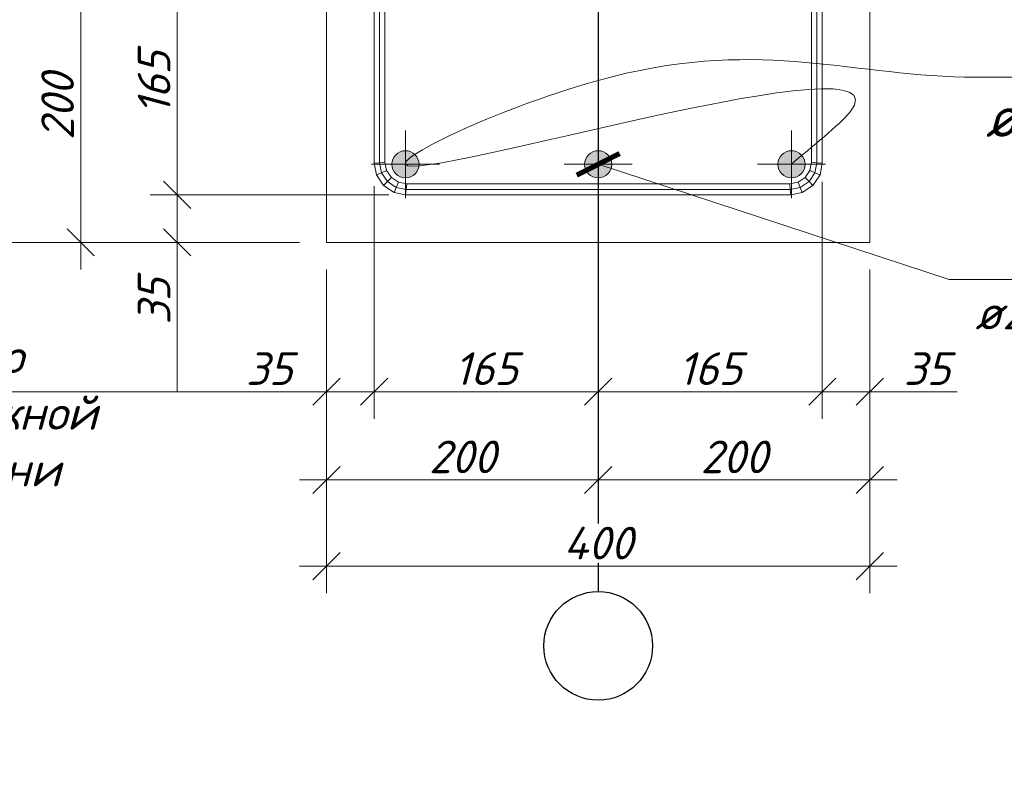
# Model space of a CAD drawing. Header units: millimetres. Extents: x 363306 to 7757304, y 1022887 to 1207196.
# Tile 515 of 656: x 1913503 to 1920752, y 1066075 to 1071633. Entities that reach past the tile are written whole.
import ezdxf
from ezdxf import colors
from ezdxf.entities.mleader import LeaderData, LeaderLine
from ezdxf.math import Vec2, Vec3

# ---------------------------------------------------------------- set-up
doc = ezdxf.new("R2010")
doc.units = ezdxf.units.MM
doc.linetypes.add('ACAD_ISO10W100', pattern=[18, 12, -3, 0, -3])
doc.linetypes.add('CENTERX2', pattern=[101.6, 63.5, -12.7, 12.7, -12.7])
for name, color, linetype in [('0 @ 100', 7, 'Continuous'), ('kcd_tx', 7, 'Continuous'), ('Оси', 7, 'Continuous')]:
    doc.layers.add(name, color=color, linetype=linetype)
for name, color, linetype, lineweight in [('ACO-текст', 7, 'Continuous', 20), ('арматура', 1, 'Continuous', 40), ('Выноска', 5, 'Continuous', 15), ('выноски', 170, 'Continuous', 15), ('Основная', 7, 'Continuous', 40), ('текст', 7, 'Continuous', 25)]:
    doc.layers.add(name, color=color, linetype=linetype, lineweight=lineweight)
doc.styles.add('iso', font='isocpeur.TTF')
doc.styles.add('ISOPEUR', font='isocpeui.ttf')
doc.styles.add('PDF ISOCPEUR Italic', font='isocpeui.ttf')
doc.styles.get("Standard").update_dxf_attribs({"font": 'isocpeui.ttf'})
doc.styles.add('ГОСТ 2.304', font='isocpeui.ttf')
doc.dimstyles.new('Санжар', dxfattribs={"dimtxt": 240, "dimasz": 200, "dimexe": 200, "dimexo": 200, "dimgap": 50, "dimtad": 1, "dimdec": 0, "dimtxsty": 'Standard', "dimblk": 'OBLIQUE', "dimcen": 2.5, "dimdle": 200, "dimclrd": 152, "dimclre": 152, "dimclrt": 152, "dimadec": 0, "dimazin": 0, "dimtfac": 1, "dimtdec": 0, "dimtmove": 0, "dimatfit": 3, "dimldrblk": 'OBLIQUE', "dimfxl": 0, "dimlwd": 0, "dimlwe": 0, "dimarcsym": 0})

# ---------------------------------------------------------------- blocks, each defined once
blk = doc.blocks.new('*U65')
at = {"linetype": 'ACAD_ISO10W100', "lineweight": 5}
h = blk.add_hatch(color=192, dxfattribs=at)
edge = h.paths.add_edge_path()
edge.add_arc((0, 0), 10, 0, 360)
at = {"color": 1, "linetype": 'CENTERX2', "lineweight": 0, "ltscale": 10}
for p, q in [((0, -25), (0, 25)), ((-25, 0), (25, 0))]:
    blk.add_line(p, q, dxfattribs=at)
at = {"layer": 'арматура', "color": 192, "lineweight": 15, "ltscale": 1.5}
blk.add_circle((0, 0), 10, dxfattribs=at)
blk = doc.blocks.new('*U66')
at = {"linetype": 'ACAD_ISO10W100', "lineweight": 5}
h = blk.add_hatch(color=192, dxfattribs=at)
edge = h.paths.add_edge_path()
edge.add_arc((0, 0), 10, 0, 360)
at = {"color": 1, "linetype": 'CENTERX2', "lineweight": 0, "ltscale": 10}
for p, q in [((0, -25), (0, 25)), ((-25, 0), (25, 0))]:
    blk.add_line(p, q, dxfattribs=at)
at = {"layer": 'арматура', "color": 192, "lineweight": 15, "ltscale": 1.5}
blk.add_circle((0, 0), 10, dxfattribs=at)
blk = doc.blocks.new('*U63')
at = {"linetype": 'ACAD_ISO10W100', "lineweight": 5}
h = blk.add_hatch(color=192, dxfattribs=at)
edge = h.paths.add_edge_path()
edge.add_arc((0, 0), 10, 0, 360)
at = {"color": 1, "linetype": 'CENTERX2', "lineweight": 0, "ltscale": 10}
for p, q in [((0, -25), (0, 25)), ((-25, 0), (25, 0))]:
    blk.add_line(p, q, dxfattribs=at)
at = {"layer": 'арматура', "color": 192, "lineweight": 15, "ltscale": 1.5}
blk.add_circle((0, 0), 10, dxfattribs=at)
blk = doc.blocks.new('_Oblique')
at = {"color": 0, "linetype": 'ByBlock', "lineweight": -2}
blk.add_line((-0.5, -0.5), (0.5, 0.5), dxfattribs=at)
blk = doc.blocks.new('*D1699')
at = {"layer": 'Defpoints', "color": 0, "lineweight": 30, "transparency": 16777216}
for p in [(1915762, 1071992.8), (1914662, 1070342.8), (1916420.6, 1070342.8)]:
    blk.add_point(p, dxfattribs=at)
at = {"layer": 'kcd_tx', "lineweight": 0, "transparency": 16777216}
for p, q in [((1914662, 1072192.8), (1914662, 1070142.8)), ((1915562, 1071992.8), (1914462, 1071992.8)), ((1916220.6, 1070342.8), (1914462, 1070342.8))]:
    blk.add_line(p, q, dxfattribs=at)
at = {"layer": 'kcd_tx', "lineweight": 0, "transparency": 16777216, "xscale": 200, "yscale": 200, "zscale": 200}
for p, rotation in [((1914662, 1071992.8), 90), ((1914662, 1070342.8), 270)]:
    blk.add_blockref('_Oblique', p, dxfattribs=dict(at, rotation=rotation))
at = {"layer": 'kcd_tx', "lineweight": 0, "transparency": 16777216, "insert": (1914492, 1071167.8), "char_height": 240, "attachment_point": 5, "rotation": 90, "bg_fill": 3, "box_fill_scale": 1.1, "bg_fill_color": 256, "bg_fill_true_color": 13158600, "bg_fill_transparency": 0}
blk.add_mtext('165', dxfattribs=at)
blk = doc.blocks.new('*D1701')
at = {"layer": 'Defpoints', "color": 0, "lineweight": 30, "transparency": 16777216}
for p in [(1916420.6, 1070342.8), (1914662, 1069992.8), (1915762, 1069992.8)]:
    blk.add_point(p, dxfattribs=at)
at = {"layer": 'kcd_tx', "lineweight": 0, "transparency": 16777216}
for p, q in [((1914662, 1070542.8), (1914662, 1069992.8)), ((1916220.6, 1070342.8), (1914462, 1070342.8)), ((1915562, 1069992.8), (1914462, 1069992.8)), ((1914662, 1069992.8), (1914662, 1069338))]:
    blk.add_line(p, q, dxfattribs=at)
at = {"layer": 'kcd_tx', "lineweight": 0, "transparency": 16777216, "xscale": 200, "yscale": 200, "zscale": 200}
for p, rotation in [((1914662, 1070342.8), 90), ((1914662, 1069992.8), 270)]:
    blk.add_blockref('_Oblique', p, dxfattribs=dict(at, rotation=rotation))
at = {"layer": 'kcd_tx', "lineweight": 0, "transparency": 16777216, "insert": (1914492, 1069559.4), "char_height": 240, "attachment_point": 5, "rotation": 90, "bg_fill": 3, "box_fill_scale": 1.1, "bg_fill_color": 256, "bg_fill_true_color": 13158600, "bg_fill_transparency": 0}
blk.add_mtext('35', dxfattribs=at)
blk = doc.blocks.new('*D1702')
at = {"layer": 'Defpoints', "color": 0, "lineweight": 30, "transparency": 16777216}
for p in [(1915762, 1071992.8), (1913951.7, 1069992.8), (1915762, 1069992.8)]:
    blk.add_point(p, dxfattribs=at)
at = {"layer": 'kcd_tx', "lineweight": 0, "transparency": 16777216}
for p, q in [((1913951.7, 1072192.8), (1913951.7, 1069792.8)), ((1915562, 1071992.8), (1913751.7, 1071992.8)), ((1915562, 1069992.8), (1913751.7, 1069992.8))]:
    blk.add_line(p, q, dxfattribs=at)
at = {"layer": 'kcd_tx', "lineweight": 0, "transparency": 16777216, "xscale": 200, "yscale": 200, "zscale": 200}
for p, rotation in [((1913951.7, 1071992.8), 90), ((1913951.7, 1069992.8), 270)]:
    blk.add_blockref('_Oblique', p, dxfattribs=dict(at, rotation=rotation))
at = {"layer": 'kcd_tx', "lineweight": 0, "transparency": 16777216, "insert": (1913781.7, 1070992.8), "char_height": 240, "attachment_point": 5, "rotation": 90, "bg_fill": 3, "box_fill_scale": 1.1, "bg_fill_color": 256, "bg_fill_true_color": 13158600, "bg_fill_transparency": 0}
blk.add_mtext('200', dxfattribs=at)
blk = doc.blocks.new('*D1703')
at = {"layer": 'Defpoints', "color": 0, "lineweight": 30, "transparency": 16777216}
for p in [(1915762, 1073992.8), (1913304.1, 1069992.8), (1915762, 1069992.8)]:
    blk.add_point(p, dxfattribs=at)
at = {"layer": 'kcd_tx', "lineweight": 0, "transparency": 16777216}
for p, q in [((1913304.1, 1074192.8), (1913304.1, 1069792.8)), ((1915562, 1073992.8), (1913104.1, 1073992.8)), ((1915562, 1069992.8), (1913104.1, 1069992.8))]:
    blk.add_line(p, q, dxfattribs=at)
at = {"layer": 'kcd_tx', "lineweight": 0, "transparency": 16777216, "xscale": 200, "yscale": 200, "zscale": 200}
for p, rotation in [((1913304.1, 1073992.8), 90), ((1913304.1, 1069992.8), 270)]:
    blk.add_blockref('_Oblique', p, dxfattribs=dict(at, rotation=rotation))
at = {"layer": 'kcd_tx', "lineweight": 0, "transparency": 16777216, "insert": (1913134.1, 1071992.8), "char_height": 240, "attachment_point": 5, "rotation": 90, "bg_fill": 3, "box_fill_scale": 1.1, "bg_fill_color": 256, "bg_fill_true_color": 13158600, "bg_fill_transparency": 0}
blk.add_mtext('400', dxfattribs=at)
blk = doc.blocks.new('*D1704')
at = {"layer": 'Defpoints', "color": 0, "lineweight": 30, "transparency": 16777216}
for p in [(1916112, 1070607.3), (1916112, 1068892.8), (1917762, 1068788.3)]:
    blk.add_point(p, dxfattribs=at)
at = {"layer": 'kcd_tx', "lineweight": 0, "transparency": 16777216}
for p, q in [((1916112, 1070407.3), (1916112, 1068692.8)), ((1917762, 1068988.3), (1917762, 1069092.8)), ((1917962, 1068892.8), (1915912, 1068892.8))]:
    blk.add_line(p, q, dxfattribs=at)
at = {"layer": 'kcd_tx', "lineweight": 0, "transparency": 16777216, "xscale": 200, "yscale": 200, "zscale": 200, "rotation": 180}
blk.add_blockref('_Oblique', (1916112, 1068892.8), dxfattribs=at)
at = {"layer": 'kcd_tx', "lineweight": 0, "transparency": 16777216, "xscale": 200, "yscale": 200, "zscale": 200}
blk.add_blockref('_Oblique', (1917762, 1068892.8), dxfattribs=at)
at = {"layer": 'kcd_tx', "lineweight": 0, "transparency": 16777216, "insert": (1916937, 1069062.8), "char_height": 240, "attachment_point": 5, "bg_fill": 3, "box_fill_scale": 1.1, "bg_fill_color": 256, "bg_fill_true_color": 13158600, "bg_fill_transparency": 0}
blk.add_mtext('165', dxfattribs=at)
blk = doc.blocks.new('*D1705')
at = {"layer": 'Defpoints', "color": 0, "lineweight": 30, "transparency": 16777216}
for p in [(1919412, 1070637.9), (1919412, 1068892.8), (1917762, 1068788.3)]:
    blk.add_point(p, dxfattribs=at)
at = {"layer": 'kcd_tx', "lineweight": 0, "transparency": 16777216}
for p, q in [((1919412, 1070437.9), (1919412, 1068692.8)), ((1917762, 1068988.3), (1917762, 1069092.8)), ((1917562, 1068892.8), (1919612, 1068892.8))]:
    blk.add_line(p, q, dxfattribs=at)
at = {"layer": 'kcd_tx', "lineweight": 0, "transparency": 16777216, "xscale": 200, "yscale": 200, "zscale": 200, "rotation": 180}
blk.add_blockref('_Oblique', (1917762, 1068892.8), dxfattribs=at)
at = {"layer": 'kcd_tx', "lineweight": 0, "transparency": 16777216, "xscale": 200, "yscale": 200, "zscale": 200}
blk.add_blockref('_Oblique', (1919412, 1068892.8), dxfattribs=at)
at = {"layer": 'kcd_tx', "lineweight": 0, "transparency": 16777216, "insert": (1918587, 1069062.8), "char_height": 240, "attachment_point": 5, "bg_fill": 3, "box_fill_scale": 1.1, "bg_fill_color": 256, "bg_fill_true_color": 13158600, "bg_fill_transparency": 0}
blk.add_mtext('165', dxfattribs=at)
blk = doc.blocks.new('*D1706')
at = {"layer": 'Defpoints', "color": 0, "lineweight": 30, "transparency": 16777216}
for p in [(1916112, 1070567.8), (1915762, 1069992.8), (1915762, 1068892.8)]:
    blk.add_point(p, dxfattribs=at)
at = {"layer": 'kcd_tx', "lineweight": 0, "transparency": 16777216}
for p, q in [((1916112, 1070367.8), (1916112, 1068692.8)), ((1915762, 1069792.8), (1915762, 1068692.8)), ((1915762, 1068892.8), (1915119.2, 1068892.8)), ((1916312, 1068892.8), (1915762, 1068892.8))]:
    blk.add_line(p, q, dxfattribs=at)
at = {"layer": 'kcd_tx', "lineweight": 0, "transparency": 16777216, "xscale": 200, "yscale": 200, "zscale": 200, "rotation": 180}
blk.add_blockref('_Oblique', (1915762, 1068892.8), dxfattribs=at)
at = {"layer": 'kcd_tx', "lineweight": 0, "transparency": 16777216, "xscale": 200, "yscale": 200, "zscale": 200}
blk.add_blockref('_Oblique', (1916112, 1068892.8), dxfattribs=at)
at = {"layer": 'kcd_tx', "lineweight": 0, "transparency": 16777216, "insert": (1915340.6, 1069062.8), "char_height": 240, "attachment_point": 5, "bg_fill": 3, "box_fill_scale": 1.1, "bg_fill_color": 256, "bg_fill_true_color": 13158600, "bg_fill_transparency": 0}
blk.add_mtext('35', dxfattribs=at)
blk = doc.blocks.new('*D1707')
at = {"layer": 'Defpoints', "color": 0, "lineweight": 30, "transparency": 16777216}
for p in [(1919412, 1070637.9), (1919762, 1069992.8), (1919762, 1068892.8)]:
    blk.add_point(p, dxfattribs=at)
at = {"layer": 'kcd_tx', "lineweight": 0, "transparency": 16777216}
for p, q in [((1919412, 1070437.9), (1919412, 1068692.8)), ((1919762, 1069792.8), (1919762, 1068692.8)), ((1919212, 1068892.8), (1919762, 1068892.8)), ((1919762, 1068892.8), (1920404.7, 1068892.8))]:
    blk.add_line(p, q, dxfattribs=at)
at = {"layer": 'kcd_tx', "lineweight": 0, "transparency": 16777216, "xscale": 200, "yscale": 200, "zscale": 200, "rotation": 180}
blk.add_blockref('_Oblique', (1919412, 1068892.8), dxfattribs=at)
at = {"layer": 'kcd_tx', "lineweight": 0, "transparency": 16777216, "xscale": 200, "yscale": 200, "zscale": 200}
blk.add_blockref('_Oblique', (1919762, 1068892.8), dxfattribs=at)
at = {"layer": 'kcd_tx', "lineweight": 0, "transparency": 16777216, "insert": (1920183.3, 1069062.8), "char_height": 240, "attachment_point": 5, "bg_fill": 3, "box_fill_scale": 1.1, "bg_fill_color": 256, "bg_fill_true_color": 13158600, "bg_fill_transparency": 0}
blk.add_mtext('35', dxfattribs=at)
blk = doc.blocks.new('*D1708')
at = {"layer": 'Defpoints', "color": 0, "lineweight": 30, "transparency": 16777216}
for p in [(1915762, 1069992.8), (1917762, 1069992.8), (1917762, 1068243.1)]:
    blk.add_point(p, dxfattribs=at)
at = {"layer": 'kcd_tx', "lineweight": 0, "transparency": 16777216}
for p, q in [((1915762, 1069792.8), (1915762, 1068043.1)), ((1917762, 1069792.8), (1917762, 1068043.1)), ((1915562, 1068243.1), (1917962, 1068243.1))]:
    blk.add_line(p, q, dxfattribs=at)
at = {"layer": 'kcd_tx', "lineweight": 0, "transparency": 16777216, "xscale": 200, "yscale": 200, "zscale": 200, "rotation": 180}
blk.add_blockref('_Oblique', (1915762, 1068243.1), dxfattribs=at)
at = {"layer": 'kcd_tx', "lineweight": 0, "transparency": 16777216, "xscale": 200, "yscale": 200, "zscale": 200}
blk.add_blockref('_Oblique', (1917762, 1068243.1), dxfattribs=at)
at = {"layer": 'kcd_tx', "lineweight": 0, "transparency": 16777216, "insert": (1916762, 1068413.1), "char_height": 240, "attachment_point": 5, "bg_fill": 3, "box_fill_scale": 1.1, "bg_fill_color": 256, "bg_fill_true_color": 13158600, "bg_fill_transparency": 0}
blk.add_mtext('200', dxfattribs=at)
blk = doc.blocks.new('*D1709')
at = {"layer": 'Defpoints', "color": 0, "lineweight": 30, "transparency": 16777216}
for p in [(1917762, 1069992.8), (1919762, 1069992.8), (1919762, 1068243.1)]:
    blk.add_point(p, dxfattribs=at)
at = {"layer": 'kcd_tx', "lineweight": 0, "transparency": 16777216}
for p, q in [((1917762, 1069792.8), (1917762, 1068043.1)), ((1919762, 1069792.8), (1919762, 1068043.1)), ((1917562, 1068243.1), (1919962, 1068243.1))]:
    blk.add_line(p, q, dxfattribs=at)
at = {"layer": 'kcd_tx', "lineweight": 0, "transparency": 16777216, "xscale": 200, "yscale": 200, "zscale": 200, "rotation": 180}
blk.add_blockref('_Oblique', (1917762, 1068243.1), dxfattribs=at)
at = {"layer": 'kcd_tx', "lineweight": 0, "transparency": 16777216, "xscale": 200, "yscale": 200, "zscale": 200}
blk.add_blockref('_Oblique', (1919762, 1068243.1), dxfattribs=at)
at = {"layer": 'kcd_tx', "lineweight": 0, "transparency": 16777216, "insert": (1918762, 1068413.1), "char_height": 240, "attachment_point": 5, "bg_fill": 3, "box_fill_scale": 1.1, "bg_fill_color": 256, "bg_fill_true_color": 13158600, "bg_fill_transparency": 0}
blk.add_mtext('200', dxfattribs=at)
blk = doc.blocks.new('*D1710')
at = {"layer": 'Defpoints', "color": 0, "lineweight": 30, "transparency": 16777216}
for p in [(1915762, 1069992.8), (1919762, 1069992.8), (1919762, 1067608.4)]:
    blk.add_point(p, dxfattribs=at)
at = {"layer": 'kcd_tx', "lineweight": 0, "transparency": 16777216}
for p, q in [((1915762, 1069792.8), (1915762, 1067408.4)), ((1919762, 1069792.8), (1919762, 1067408.4)), ((1915562, 1067608.4), (1919962, 1067608.4))]:
    blk.add_line(p, q, dxfattribs=at)
at = {"layer": 'kcd_tx', "lineweight": 0, "transparency": 16777216, "xscale": 200, "yscale": 200, "zscale": 200, "rotation": 180}
blk.add_blockref('_Oblique', (1915762, 1067608.4), dxfattribs=at)
at = {"layer": 'kcd_tx', "lineweight": 0, "transparency": 16777216, "xscale": 200, "yscale": 200, "zscale": 200}
blk.add_blockref('_Oblique', (1919762, 1067608.4), dxfattribs=at)
at = {"layer": 'kcd_tx', "lineweight": 0, "transparency": 16777216, "insert": (1917762, 1067778.4), "char_height": 240, "attachment_point": 5, "bg_fill": 3, "box_fill_scale": 1.1, "bg_fill_color": 256, "bg_fill_true_color": 13158600, "bg_fill_transparency": 0}
blk.add_mtext('400', dxfattribs=at)
blk = doc.blocks.new('_None')
blk = doc.blocks.new('_ArchTick')
at = {"color": 0, "linetype": 'ByBlock', "const_width": 0.15}
blk.add_lwpolyline([(-0.5, -0.5), (0.5, 0.5)], dxfattribs=at)

msp = doc.modelspace()

# ---------------------------------------------------------------- linework, layer by layer
at = {"lineweight": 15}
for p, q in [((1916111.957, 1070574.97), (1916111.957, 1073410.728)), ((1919411.957, 1073409.145), (1919411.957, 1070574.97)), ((1916191.957, 1070582.849), (1916191.957, 1073402.849)), ((1919331.957, 1073402.849), (1919331.957, 1070582.849)), ((1916111.957, 1070574.97), (1916151.957, 1070578.909)), ((1916191.957, 1070582.849), (1916151.957, 1070578.909)), ((1916204.136, 1070521.62), (1916191.957, 1070582.849)), ((1919331.957, 1070582.849), (1919319.778, 1070521.62)), ((1919331.957, 1070582.849), (1919371.957, 1070578.909)), ((1919411.957, 1070574.97), (1919371.957, 1070578.909)), ((1916128.778, 1070490.405), (1916111.957, 1070574.97)), ((1916128.778, 1070490.405), (1916166.457, 1070506.012)), ((1916204.136, 1070521.62), (1916166.457, 1070506.012)), ((1916238.82, 1070469.712), (1916204.136, 1070521.62)), ((1919319.778, 1070521.62), (1919285.094, 1070469.712)), ((1919319.778, 1070521.62), (1919357.457, 1070506.012)), ((1919395.136, 1070490.405), (1919357.457, 1070506.012)), ((1919411.957, 1070574.97), (1919395.136, 1070490.405)), ((1916181.143, 1070412.035), (1916128.778, 1070490.405)), ((1916181.143, 1070412.035), (1916209.981, 1070440.873)), ((1916238.82, 1070469.712), (1916209.981, 1070440.873)), ((1916290.727, 1070435.028), (1916238.82, 1070469.712)), ((1916290.727, 1070435.028), (1916275.12, 1070397.349)), ((1916351.957, 1070422.849), (1916290.727, 1070435.028)), ((1919233.186, 1070435.028), (1919171.957, 1070422.849)), ((1919285.094, 1070469.712), (1919233.186, 1070435.028)), ((1919233.186, 1070435.028), (1919248.793, 1070397.349)), ((1919285.094, 1070469.712), (1919313.932, 1070440.873)), ((1919342.771, 1070412.035), (1919313.932, 1070440.873)), ((1919395.136, 1070490.405), (1919342.771, 1070412.035)), ((1916259.513, 1070359.67), (1916181.143, 1070412.035)), ((1916259.513, 1070359.67), (1916275.12, 1070397.349)), ((1916344.078, 1070342.849), (1916259.513, 1070359.67)), ((1916344.078, 1070342.849), (1916348.017, 1070382.849)), ((1916351.957, 1070422.849), (1916348.017, 1070382.849)), ((1919171.957, 1070422.849), (1916351.957, 1070422.849)), ((1919171.957, 1070422.849), (1919175.896, 1070382.849)), ((1919179.836, 1070342.849), (1919175.896, 1070382.849)), ((1919264.401, 1070359.67), (1919179.836, 1070342.849)), ((1919264.401, 1070359.67), (1919248.793, 1070397.349)), ((1919342.771, 1070412.035), (1919264.401, 1070359.67)), ((1919179.836, 1070342.849), (1916344.078, 1070342.849))]:
    msp.add_line(p, q, dxfattribs=at)
at = {"color": 9, "lineweight": 15}
for p, q in [((1916151.957, 1070578.909), (1916151.957, 1073406.789)), ((1919371.957, 1073405.997), (1919371.957, 1070578.909)), ((1916166.457, 1070506.012), (1916151.957, 1070578.909)), ((1919371.957, 1070578.909), (1919357.457, 1070506.012)), ((1916209.981, 1070440.873), (1916166.457, 1070506.012)), ((1919357.457, 1070506.012), (1919313.932, 1070440.873)), ((1916275.12, 1070397.349), (1916209.981, 1070440.873)), ((1919313.932, 1070440.873), (1919248.793, 1070397.349)), ((1916348.017, 1070382.849), (1916275.12, 1070397.349)), ((1919175.896, 1070382.849), (1916348.017, 1070382.849)), ((1919248.793, 1070397.349), (1919175.896, 1070382.849))]:
    msp.add_line(p, q, dxfattribs=at)
at = {"layer": 'Выноска'}
msp.add_lwpolyline([(1919761.957, 1069992.849), (1915761.957, 1069992.849), (1915761.957, 1073992.849), (1919761.957, 1073992.849)], close=True, dxfattribs=at)
at = {"layer": 'Оси', "ltscale": 500}
msp.add_line((1917761.957, 1073992.849), (1917761.957, 1067421.217), dxfattribs=at)

# ---------------------------------------------------------------- block references
at = {"layer": 'Основная', "color": 6, "lineweight": 18, "xscale": 10, "yscale": 10, "zscale": 10}
for name, p in [('*U63', (1916342.957, 1070567.849)), ('*U66', (1917761.957, 1070567.849)), ('*U65', (1919184.957, 1070567.849))]:
    msp.add_blockref(name, p, dxfattribs=at)

# ---------------------------------------------------------------- texts
at = {"color": 0, "lineweight": -2, "ltscale": 5, "insert": (1348958.4, 1070865.149), "char_height": 300, "width": 17773.54363, "attachment_point": 1, "style": 'iso'}
msp.add_mtext('\\pi7162.827;{\\fISOCPEUR|b0|i1|c204|p34;Примечание:\\P\\pi0;1. \\C256;Данный лист читать совместно с листами\\C0; КP- \\P2. Горизонтальные сетки СГ-1, СГ-2, СГ-3  устраиваются по длине в стенах и в перегородках, через каждый 600 мм расстояние по высоте.\\P\\C256;3. Стены  выполнить из газоблока изготавливается автоклавным методом D600/\\PКладку выполнить с применением однорядной перевязки\\P5.Контроль качества материалов и работ выполнять согласно указаниям \\PКМК 2.01.03-19, КМК 3.03.01-98 и ППР.\\P6. Все внутренние дверные отверстие монтажировать на отм. +2,100.\\P7. Прочность клеевого состава или раствора должна обеспечить величину нормального сцепления не менее 1,2 кгс/см².}', dxfattribs=at)
at = {"color": 18, "lineweight": 0, "true_color": 0x000000, "char_height": 500, "width": 3831.09957, "attachment_point": 1}
for s, insert in [('\\pi1090.54978;a - a', (1377368.048, 1070455.62)), ('\\pi1064.9816;2 - 2', (1476781.134, 1068764.531)), ('\\pi1064.9816;2 - 2', (1566781.134, 1068764.531)), ('\\pi1064.9816;2 - 2', (1434311.407, 1067486.642)), ('\\pi1064.9816;2 - 2', (1524311.407, 1067486.642))]:
    msp.add_mtext(s, dxfattribs=dict(at, insert=insert))
at = {"lineweight": 9, "insert": (1518532.505, 1069217.147), "char_height": 400, "width": 6013.58539, "attachment_point": 1, "style": 'iso'}
msp.add_mtext('\\pi1171.712;Крепежный \\P\\pi762.472;элемент КЭ-1', dxfattribs=at)
at = {"layer": '0 @ 100', "color": 7, "insert": (761996.908, 1075986.433), "char_height": 318.940213, "width": 19697.5359, "attachment_point": 4, "style": 'ГОСТ 2.304'}
msp.add_mtext('\\pi5457.36288;{\\fISOCPEUR|b1|i1|c204|p34;Характеристика участка строительства:\\P\\pi0;\\P}Расчетная зимняя температура воздух 15 °С.\\PСкоростной напор ветра   - 38кг/м2.\\PВес снегового покрова    - 50кг/м2.\\PКлассификация зданий по функциональной пожарной опасности - Ф 4.1 \\PКоэффициент надежности по назначению - 0.95\\P\\P^IПроектом разработано подъёмник для мало мобильных граждан населения грузоподъемностью 250 кг. скоростью 0,25 см/с. Двери шахт подъёмника противопожарные с пределом огнестойкости El 30. Подъёмники оборудованы кабинами габаритами 1500х1500 мм, ширина дверей кабины обеспечивает проезд инвалидной коляски. Для экстренных случаев подъёмник оснащен дополнительным аккумулятором и механическим спуском для безопасного спуска пассажира в нулевую отметку. Так же в дверях подъёмника установлены замки датчики которые открываются с ключевыми картами, чтобы открыть двери подъёмника.\\P^IС внешней и внутренней стороны наружных стен предусмотрено обшивка из аквапанелей толщиной 12,5мм с утеплением из минераловатной ваты на кварцевой основе, А =0,040 Вт/мС, толщиной 100мм. (по теплотехническому расчету). Наружная отделка из органическое стекло.\\P^IПодрядчик обязан предоставить заказчику сертификаты соответствия и пожарной безопасности на фасадную систему и все применяемые в данной системе материалы и изделия.\\PКонструкции, изделия и материалы применены по действующим стандартам, ТУ, сертификатам. На путях эвакуации используются отделочные материалы, соответствующие требованиям п. 5.25 ШНК 2.01.02-04.\\PОтделка стен с внутренней стороны окраска водоэмульсионными красками светлых тонов. Во внутренней и наружной отделке использованы современные отделочные материалы используемые на территории Республики Узбекистан.\\P^IКрыша - скатная из металлических профилированных листов с полимерными покрытиями с обеих сторон толщ.0,55мм по металлическим конструкциям.\\P^IПо периметру наружных стен устраивается бетонная отмостка. Бетон кл.В 7,5 шириной 1000 мм, толщиной 50 мм по гравийному основанию толщиной 100 мм -150 мм.\\P^IВсе строительно-монтажные работы вести согласно указаний соответствующих строительных норм и проекта производства работ (П.П.Р.) на основании ШНК 3.01.01 - 03 и КМК 3.01.02 - 00.', dxfattribs=at)
at = {"layer": 'ACO-текст', "color": 1, "insert": (1913338.571, 1069279.763), "char_height": 250, "width": 1575.0295, "attachment_point": 2, "style": 'PDF ISOCPEUR Italic'}
msp.add_mtext('По наружной грани', dxfattribs=at)

# ---------------------------------------------------------------- next in the draw order: dimensions: what is measured, and where the dimension line sits
at = {"layer": 'kcd_tx', "color": 18, "lineweight": 0, "true_color": 0x000000}
dim = msp.add_linear_dim(base=(1914661.956, 1070342.849), p1=(1915761.957, 1071992.849), p2=(1916420.65, 1070342.849), angle=270, dimstyle='Санжар', override={"dimlfac": 0.1, "dimclrd": 256, "dimclre": 256, "dimclrt": 256, "dimfxl": 0.18, "dimtfill": 1, "dimarcsym": 2}, dxfattribs=at)
dim.commit()
dim.dimension.update_dxf_attribs({"geometry": '*D1699', "text_midpoint": (1914491.956, 1071167.849)})

# ---------------------------------------------------------------- next in the draw order: dimensions: what is measured, and where the dimension line sits
dim = msp.add_linear_dim(base=(1914661.956, 1069992.849), p1=(1916420.65, 1070342.849), p2=(1915761.957, 1069992.849), angle=90, dimstyle='Санжар', override={"dimlfac": 0.1, "dimclrd": 256, "dimclre": 256, "dimclrt": 256, "dimfxl": 0.18, "dimtfill": 1, "dimarcsym": 2}, dxfattribs=at)
dim.commit()
dim.dimension.update_dxf_attribs({"geometry": '*D1701', "text_midpoint": (1914661.956, 1069559.394), "dimtype": 160})

# ---------------------------------------------------------------- next in the draw order: dimensions: what is measured, and where the dimension line sits
dim = msp.add_linear_dim(base=(1913951.688, 1069992.849), p1=(1915761.957, 1071992.849), p2=(1915761.957, 1069992.849), angle=90, dimstyle='Санжар', override={"dimlfac": 0.1, "dimclrd": 256, "dimclre": 256, "dimclrt": 256, "dimfxl": 0.18, "dimtfill": 1, "dimarcsym": 2}, dxfattribs=at)
dim.commit()
dim.dimension.update_dxf_attribs({"geometry": '*D1702', "text_midpoint": (1913781.688, 1070992.849)})
dim = msp.add_linear_dim(base=(1916111.957, 1068892.849), p1=(1917761.957, 1068788.311), p2=(1916111.957, 1070607.343), dimstyle='Санжар', override={"dimlfac": 0.1, "dimclrd": 256, "dimclre": 256, "dimclrt": 256, "dimfxl": 0.18, "dimtfill": 1, "dimarcsym": 2}, dxfattribs=at)
dim.commit()
dim.dimension.update_dxf_attribs({"geometry": '*D1704', "text_midpoint": (1916936.957, 1069062.849)})

# ---------------------------------------------------------------- next in the draw order: dimensions: what is measured, and where the dimension line sits
dim = msp.add_linear_dim(base=(1913304.14, 1069992.849), p1=(1915761.957, 1073992.849), p2=(1915761.957, 1069992.849), angle=90, dimstyle='Санжар', override={"dimlfac": 0.1, "dimclrd": 256, "dimclre": 256, "dimclrt": 256, "dimfxl": 0.18, "dimtfill": 1, "dimarcsym": 2}, dxfattribs=at)
dim.commit()
dim.dimension.update_dxf_attribs({"geometry": '*D1703', "text_midpoint": (1913304.14, 1071992.849), "dimtype": 160})
dim = msp.add_linear_dim(base=(1919411.957, 1068892.849), p1=(1917761.957, 1068788.311), p2=(1919411.957, 1070637.916), dimstyle='Санжар', override={"dimlfac": 0.1, "dimclrd": 256, "dimclre": 256, "dimclrt": 256, "dimfxl": 0.18, "dimtfill": 1, "dimarcsym": 2}, dxfattribs=at)
dim.commit()
dim.dimension.update_dxf_attribs({"geometry": '*D1705', "text_midpoint": (1918586.957, 1069062.849)})

# ---------------------------------------------------------------- next in the draw order: linework, layer by layer
at = {"layer": 'Выноска'}
msp.add_lwpolyline([(1914661.956, 1069842.849), (1914661.956, 1068892.849)], dxfattribs=at)

# ---------------------------------------------------------------- next in the draw order: dimensions: what is measured, and where the dimension line sits
at = {"layer": 'kcd_tx', "color": 18, "lineweight": 0, "true_color": 0x000000}
for base, p1, p2, picture, middle in [((1919761.957, 1068892.849), (1919411.957, 1070637.916), (1919761.957, 1069992.849), '*D1707', (1920183.32, 1068892.849)), ((1915761.957, 1068892.849), (1916111.957, 1070567.849), (1915761.957, 1069992.849), '*D1706', (1915340.593, 1068892.849))]:
    dim = msp.add_linear_dim(base=base, p1=p1, p2=p2, angle=180, dimstyle='Санжар', override={"dimlfac": 0.1, "dimclrd": 256, "dimclre": 256, "dimclrt": 256, "dimfxl": 0.18, "dimtfill": 1, "dimarcsym": 2}, dxfattribs=at)
    dim.commit()
    dim.dimension.update_dxf_attribs({"geometry": picture, "text_midpoint": middle, "dimtype": 160})

# ---------------------------------------------------------------- next in the draw order: dimensions: what is measured, and where the dimension line sits
dim = msp.add_linear_dim(base=(1917761.957, 1068243.144), p1=(1915761.957, 1069992.849), p2=(1917761.957, 1069992.849), angle=180, dimstyle='Санжар', override={"dimlfac": 0.1, "dimclrd": 256, "dimclre": 256, "dimclrt": 256, "dimfxl": 0.18, "dimtfill": 1, "dimarcsym": 2}, dxfattribs=at)
dim.commit()
dim.dimension.update_dxf_attribs({"geometry": '*D1708', "text_midpoint": (1916761.957, 1068413.144)})

# ---------------------------------------------------------------- next in the draw order: leaders
at = {"layer": 'выноски', "color": 7, "ltscale": 500}
ml = msp.add_multileader_mtext('Standard', dxfattribs=at)
ml.set_content('{\\C172;2,4.\\P\\C244;ø20А400}', color=7, style='ISOPEUR')
ml.set_leader_properties(color=256, linetype='ByLayer', lineweight=-1)
ml.set_arrow_properties(name='NONE')
ml.build(insert=Vec2(0, 0))
ml.multileader.update_dxf_attribs({"leader_type": 2, "text_left_attachment_type": 6, "text_right_attachment_type": 6, "dogleg_length": 5, "arrow_head_size": 0, "scale": 20})
ctx = ml.context
ctx.base_point, ctx.scale, ctx.char_height, ctx.arrow_head_size, ctx.landing_gap_size, ctx.plane_origin, ctx.plane_x_axis, ctx.plane_y_axis = Vec3(1920541.732, 1071209.892), 20, 300, 0, 9, Vec3(1930423.84, 1070954.848), Vec3(1, -0.00000009), Vec3(0.00000009, 1)
ctx.left_attachment, ctx.right_attachment, ctx.text_align_type = 6, 6, 1
notes = []
notes.append((ctx, [(1, (1, 1, 0), (1920441.732, 1071209.892), (1, -0.00000009), 100, [(1, [(1919184.957, 1070567.849), (1919616.959, 1070954.419), (1916342.957, 1070567.849), (1917864.953, 1071212.738)], 0, [])])]))
ctx.mtext.insert, ctx.mtext.text_direction, ctx.mtext.rotation, ctx.mtext.alignment, ctx.mtext.flow_direction = Vec3(1921392.096, 1071569.892), Vec3(1, -0.00000009), 6.28318522, 2, 5
for ctx, leaders in notes:
    for number, flags, end, landing, length, lines in leaders:
        leader = LeaderData()
        leader.index, (leader.has_last_leader_line, leader.has_dogleg_vector, leader.attachment_direction) = number, flags
        leader.last_leader_point, leader.dogleg_vector, leader.dogleg_length = Vec3(end), Vec3(landing), length
        for number, points, colour, breaks in lines:
            line = LeaderLine()
            line.index, line.vertices, line.color, line.breaks = number, Vec3.list(points), colors.encode_raw_color(colour), breaks
            leader.lines.append(line)
        ctx.leaders.append(leader)

# ---------------------------------------------------------------- next in the draw order: dimensions: what is measured, and where the dimension line sits
at = {"layer": 'kcd_tx', "color": 18, "lineweight": 0, "true_color": 0x000000}
dim = msp.add_linear_dim(base=(1919761.957, 1068243.144), p1=(1917761.957, 1069992.849), p2=(1919761.957, 1069992.849), angle=180, dimstyle='Санжар', override={"dimlfac": 0.1, "dimclrd": 256, "dimclre": 256, "dimclrt": 256, "dimfxl": 0.18, "dimtfill": 1, "dimarcsym": 2}, dxfattribs=at)
dim.commit()
dim.dimension.update_dxf_attribs({"geometry": '*D1709', "text_midpoint": (1918761.957, 1068413.144)})

# ---------------------------------------------------------------- next in the draw order: dimensions: what is measured, and where the dimension line sits
dim = msp.add_linear_dim(base=(1919761.957, 1067608.447), p1=(1915761.957, 1069992.849), p2=(1919761.957, 1069992.849), angle=180, dimstyle='Санжар', override={"dimlfac": 0.1, "dimclrd": 256, "dimclre": 256, "dimclrt": 256, "dimfxl": 0.18, "dimtfill": 1, "dimarcsym": 2}, dxfattribs=at)
dim.commit()
dim.dimension.update_dxf_attribs({"geometry": '*D1710', "text_midpoint": (1917761.957, 1067778.447)})

# ---------------------------------------------------------------- next in the draw order: linework, layer by layer
at = {"layer": 'Выноска'}
msp.add_lwpolyline([(1912495.476, 1068892.849), (1915611.957, 1068892.849)], dxfattribs=at)
at = {"layer": 'текст'}
msp.add_circle((1917761.957, 1067021.217), 400, dxfattribs=at)

# ---------------------------------------------------------------- next in the draw order: leaders
at = {"layer": 'выноски', "color": 7, "ltscale": 500}
ml = msp.add_multileader_mtext('Standard', dxfattribs=at)
ml.set_content('{\\C172;5,6.\\P\\C244;ø22А400}', color=7, style='PDF ISOCPEUR Italic')
ml.set_leader_properties(color=256, linetype='ByLayer', lineweight=-1)
ml.set_arrow_properties(name='ARCHTICK')
ml.build(insert=Vec2(0, 0))
ml.multileader.update_dxf_attribs({"text_left_attachment_type": 6, "text_right_attachment_type": 6, "dogleg_length": 50, "arrow_head_size": 250})
ctx = ml.context
ctx.base_point, ctx.char_height, ctx.arrow_head_size, ctx.landing_gap_size, ctx.plane_origin, ctx.plane_x_axis, ctx.plane_y_axis = Vec3(1920478.824, 1069718.868), 250, 250, 0.45, Vec3(1918815.922, 1075359.457), Vec3(1, -0.00000009), Vec3(0.00000009, 1)
ctx.left_attachment, ctx.right_attachment, ctx.text_align_type = 6, 6, 1
notes = []
notes.append((ctx, [(0, (1, 1, 0), (1920346.341, 1069718.868), (1, -0.00000009), 132.483, [(0, [(1917761.957, 1070567.849)], 0, [])])]))
ctx.mtext.insert, ctx.mtext.text_direction, ctx.mtext.rotation, ctx.mtext.width, ctx.mtext.alignment, ctx.mtext.flow_direction = Vec3(1921184.861, 1070018.868), Vec3(1, -0.00000009), 6.28318522, 3139.60688, 2, 5
for ctx, leaders in notes:
    for number, flags, end, landing, length, lines in leaders:
        leader = LeaderData()
        leader.index, (leader.has_last_leader_line, leader.has_dogleg_vector, leader.attachment_direction) = number, flags
        leader.last_leader_point, leader.dogleg_vector, leader.dogleg_length = Vec3(end), Vec3(landing), length
        for number, points, colour, breaks in lines:
            line = LeaderLine()
            line.index, line.vertices, line.color, line.breaks = number, Vec3.list(points), colors.encode_raw_color(colour), breaks
            leader.lines.append(line)
        ctx.leaders.append(leader)

doc.saveas('drawing.dxf')
